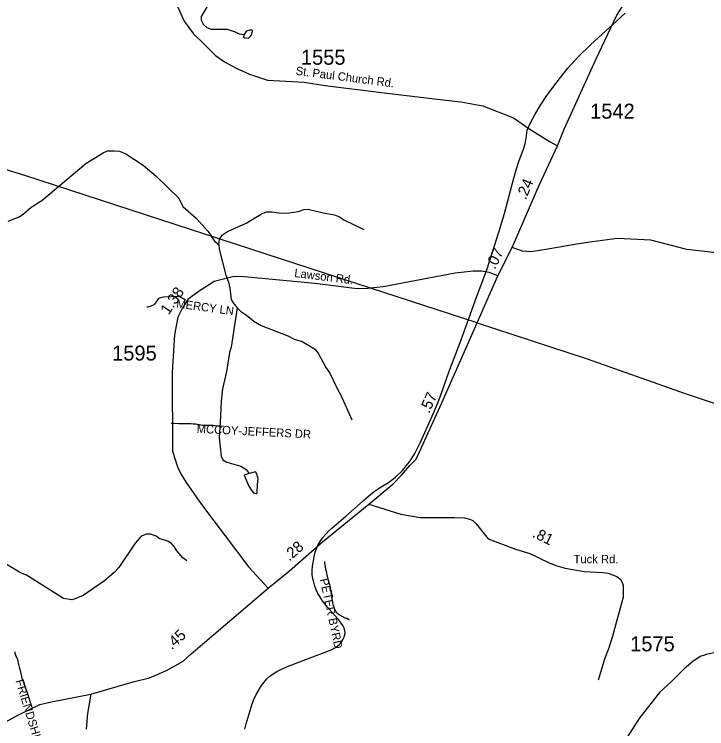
# Model space of a CAD drawing. Extents: x 1950930 to 2061844, y 904556 to 1017002.
# Drawn here: x 2041512 to 2049368, y 966723 to 974830 of the extents above; entities that cross this region are included whole.
import ezdxf

# ---------------------------------------------------------------- set-up
doc = ezdxf.new("R2010")
doc.units = 0
for name, color, linetype in [('Exist Hydrographic Creek Single Shore', 7, 'Continuous'), ('Exist Hydrographic Misc Water Feature', 7, 'Continuous'), ('Exist Road Non-System Type 51', 7, 'Continuous'), ('Exist Road Non-System Type 51 Label', 7, 'Continuous'), ('Exist Road Primary US Structure Standard Bridge CELL', 7, 'Continuous'), ('Exist Road Secondary Type 20 Attributed', 7, 'Continuous'), ('Exist Road Secondary Type 51 Attributed', 7, 'Continuous'), ('Exist Road Secondary Type 51 Label', 7, 'Continuous'), ('Exist Road Secondary Type 51 Number Label', 7, 'Continuous'), ('Exist Utilities Electrical Transmission Line', 7, 'Continuous')]:
    doc.layers.add(name, color=color, linetype=linetype)

msp = doc.modelspace()

# ---------------------------------------------------------------- linework, layer by layer
at = {"layer": 'Exist Hydrographic Creek Single Shore'}
for points in [[(2041443.7, 972481.2), (2041567.4, 972531.5), (2041617.4, 972565.6), (2041701.3, 972639.6), (2041824.9, 972715.8), (2042322.3, 973136.7), (2042518.1, 973259.3), (2042570.1, 973281.2), (2042645.9, 973281.6), (2042706.2, 973275.4), (2042778.1, 973245.7), (2042974.3, 973117.9), (2043122.6, 972992.4), (2043379, 972742.9), (2043423.3, 972648.8), (2043573.5, 972517.1), (2043711.8, 972363.6), (2043784, 972255.4), (2043832.1, 972217.7)], [(2043832.1, 972217.7), (2043836.2, 972163.7), (2043912.8, 971867.8), (2043941, 971789.8), (2043957, 971721.8), (2043971.1, 971593.9), (2043993.3, 971556), (2044041.3, 971497.9)], [(2050852.8, 968632.7), (2050803.1, 968486.7), (2050789.7, 968282.5), (2050777.8, 968244.7), (2050757.6, 968220.5), (2050557.9, 968072.1), (2050388.3, 967963.7), (2050180.6, 967807.5), (2050044.6, 967719.1), (2049968.7, 967684.9), (2049872.6, 967656.7), (2049632.8, 967626.3), (2049367, 967565.8), (2049295, 967541.7), (2049211.1, 967485.7), (2049111.3, 967401.5), (2048969.5, 967257.1), (2048833.7, 967132.9), (2048608.2, 966848.5), (2048456.7, 966614)]]:
    msp.add_lwpolyline(points, dxfattribs=at)
at = {"layer": 'Exist Hydrographic Misc Water Feature'}
for points in [[(2044374.1, 976396.8), (2044306.3, 976326.6), (2044240.4, 976234.5), (2043969, 975966.1), (2043933.1, 975923.9), (2043877.3, 975829.8), (2043857.6, 975701.9), (2043853.7, 975609.8), (2043754.6, 975215.8), (2043742.5, 975141.5), (2043744.7, 975041.7), (2043721, 974957.5), (2043633.2, 974805.5), (2043633.3, 974765.4), (2043653.3, 974717.4), (2043697.5, 974681.4), (2043745.4, 974661.7), (2043925.5, 974661.9), (2044019.4, 974632), (2044063.6, 974610.1), (2044123.5, 974600.3)], [(2046087.4, 969908), (2046119.4, 969975.4), (2046253.5, 970269.2), (2046290.4, 970356.2), (2046332.4, 970460.2), (2046366.5, 970551.4), (2046442.3, 970770.1), (2046582.4, 971135.9), (2046757.5, 971620.2), (2046874.4, 971931.6), (2047008.5, 972356.2), (2047072.5, 972569.8), (2047131.3, 972785.2), (2047179.5, 972968.8), (2047206.4, 973063.6), (2047241.4, 973171), (2047289.4, 973299.9), (2047301.5, 973339.1), (2047311.4, 973380.5), (2047319.4, 973424.1), (2047331.5, 973514.9), (2047373.5, 973604.7), (2047421.5, 973698.1), (2047480.3, 973798.3), (2047555.4, 973908.8), (2047682.5, 974079.8), (2047791.4, 974217.1), (2047906.4, 974344.1), (2048049.3, 974484.6), (2048139.4, 974567.7), (2048298.5, 974710.3), (2048443.5, 974843.3)], [(2044123.5, 974600.3), (2044151.6, 974642.4), (2044189.6, 974654.4), (2044205.6, 974654.4), (2044211.4, 974646.4), (2044209.5, 974634.3)], [(2044209.5, 974634.3), (2044195.7, 974586.4), (2044165.5, 974556.5)], [(2044165.5, 974556.5), (2044131.8, 974560.1), (2044111.6, 974568.1), (2044123.5, 974600.3)], [(2043832.1, 972217.7), (2043839.9, 972277.5), (2043875.7, 972327.7), (2043929.7, 972364), (2044141.6, 972458.3), (2044325.4, 972568.7), (2044377.3, 972586.7), (2044433.5, 972588.8), (2044513.3, 972577), (2044601.5, 972573.2), (2044737.4, 972591.3), (2044797.3, 972613.4), (2044847.3, 972619.6), (2045017.4, 972578), (2045145.5, 972554), (2045201.5, 972530.2), (2045249.7, 972496.4), (2045477.8, 972388.6)], [(2044041.3, 971497.9), (2043970.4, 971053.7), (2043952.4, 970993.7), (2043920.7, 970777.8), (2043873.2, 970579.6), (2043859.5, 970439.7), (2043846, 970199.5), (2043834.2, 970027.4), (2043858.7, 969815.6), (2043878.5, 969775.5), (2043922.6, 969747.6), (2044082.8, 969702), (2044143, 969664), (2044174.9, 969620.3)], [(2044041.3, 971497.9), (2044077.6, 971460.1), (2044145.6, 971414), (2044229.8, 971346.3), (2044313.8, 971298.6), (2044613.9, 971181.1), (2044686, 971143.2), (2044778.3, 971117.3), (2044918.3, 971033.7), (2044958.4, 970985.6), (2045046.9, 970822), (2045090.8, 970755.8), (2045177.2, 970574.2), (2045215.2, 970506.1), (2045340, 970226.5)], [(2044125.5, 966715.5), (2044142.5, 966777.6), (2044210.6, 967004.6), (2044228.4, 967053.9), (2044257.5, 967109.6), (2044317.4, 967211.1), (2044345.5, 967251.5), (2044377.5, 967287.5), (2044410.5, 967317.3), (2044448.4, 967345.2), (2044489.4, 967371.3), (2044535.6, 967395.4), (2044583.6, 967418.5), (2044628.5, 967437.5), (2045059.5, 967598.1), (2045107.5, 967619.6), (2045154.4, 967645.5), (2045179.4, 967661.6), (2045202.4, 967679.2), (2045221.5, 967701), (2045238.5, 967729.4), (2045248.5, 967751.8), (2045257.6, 967772.5), (2045262.5, 967792.1), (2045264.5, 967811.2), (2045261.5, 967837.9), (2045252.4, 967865.1), (2045238.5, 967893), (2045220.4, 967921.2), (2045187.4, 967965), (2045084.5, 968079.2), (2045023.4, 968153.8), (2044999.4, 968187), (2044976.4, 968221.2), (2044956.5, 968258.2), (2044937.5, 968298.2), (2044921.5, 968340.7), (2044908.6, 968385), (2044898.5, 968428.5), (2044891.5, 968469.8), (2044889.5, 968514.2), (2044894.4, 968567), (2044912.5, 968672.2), (2044922.5, 968715.3), (2044936.4, 968757), (2044957.4, 968802), (2044983.4, 968847.5), (2045013.5, 968891.1), (2045044.5, 968930.9), (2045078.5, 968966.5), (2045114.4, 968998.9), (2045273.6, 969134.3), (2045468.4, 969309.5), (2045551.4, 969380.9), (2045594.5, 969414.7), (2045675.5, 969468.5), (2045755.4, 969518.1), (2045835.4, 969576), (2045916.4, 969654.6), (2045959.4, 969705.8), (2045995.5, 969752.6), (2046026.5, 969797.7), (2046054.4, 969844.5), (2046087.4, 969908)], [(2044174.9, 969620.3), (2044121, 969598.1), (2044173.2, 969476.3)], [(2044271.4, 969492.3), (2044277, 969560.4), (2044259, 969622.2), (2044246.8, 969638.2), (2044174.9, 969620.3)], [(2044173.2, 969476.3), (2044199.2, 969432.1), (2044227.5, 969400.3), (2044257.5, 969392.2), (2044267.5, 969400.5), (2044271.4, 969492.3)], [(2043470.7, 968626.8), (2043422.9, 968662.6), (2043354.6, 968740.5), (2043326.4, 968788.6), (2043298.5, 968820.4), (2043262.3, 968846.4), (2043154.4, 968880.2), (2043122.4, 968906.1), (2043058.3, 968930.1), (2043010.1, 968932), (2042962.4, 968909.7), (2042934.4, 968889.6), (2042882.3, 968829.7), (2042697, 968553.3), (2042643, 968495.3), (2042535.3, 968399.1), (2042291.7, 968232.5), (2042191.7, 968192.3), (2042163.7, 968184.3), (2042071.5, 968200), (2041651, 968465.4)], [(2041651, 968465.4), (2041583, 968493.4), (2041236.8, 968696.5)]]:
    msp.add_lwpolyline(points, dxfattribs=at)
at = {"layer": 'Exist Road Non-System Type 51'}
for points in [[(2043453, 971584.6), (2043380.8, 971627.9), (2043204.2, 971618.4), (2043159, 971608.8), (2043142.2, 971599.3), (2043130.4, 971580.2), (2043104.1, 971539.7), (2043089.9, 971527.8), (2043027.9, 971506.3), (2043015.9, 971506.3)], [(2043290.9, 970190), (2043326.4, 970189.5), (2043376.5, 970187.1), (2043433.5, 970185.8), (2043483.4, 970184.9), (2043516.5, 970184.9), (2043541, 970183.8), (2043557.1, 970183.3), (2043571.4, 970181.8), (2043584.8, 970179.8), (2043608.6, 970175.6), (2043627.4, 970171.1), (2043645.2, 970168.8), (2043672.6, 970167.8), (2043730.9, 970167.8), (2043756.4, 970166.8), (2043769.1, 970165.9), (2043794.2, 970162), (2043819.9, 970158.6), (2043842.2, 970155.8), (2043848.6, 970155.8), (2043885.6, 970160.5)], [(2045313.6, 967957.6), (2045312.6, 967957.6), (2045312.1, 967957.6), (2045309.6, 967958.9), (2045304.8, 967961.9), (2045298.4, 967967.3), (2045292.5, 967971.6), (2045288.5, 967974), (2045288, 967974.6), (2045290.5, 967973.4), (2045293, 967971.6), (2045295.4, 967969.8), (2045297.9, 967967.9), (2045299.9, 967967.3), (2045300.4, 967967.3), (2045300.4, 967966.8), (2045299.4, 967966.8), (2045296.4, 967967.3), (2045291.5, 967969.1), (2045285.1, 967971.6), (2045277.8, 967974), (2045269.4, 967977), (2045259.6, 967981.2), (2045249.8, 967986.1), (2045240, 967991.5), (2045229.1, 967996.9), (2045218.4, 968002.4), (2045207.6, 968008.4), (2045197.2, 968015.1), (2045187.9, 968023), (2045179.1, 968029.6), (2045171.2, 968038.1), (2045163.9, 968047.8), (2045158, 968057.6), (2045152, 968068.4), (2045147.6, 968078.8), (2045144.1, 968088.4), (2045141.8, 968098.2), (2045139.8, 968106.1), (2045138.8, 968111.5), (2045137.8, 968113.9), (2045137.8, 968114.6), (2045137.2, 968115.1), (2045136.2, 968115.1), (2045135.8, 968115.8), (2045134.8, 968116.9), (2045133.9, 968119.4), (2045132.4, 968124.2), (2045130.4, 968131.5), (2045128.4, 968140), (2045126.4, 968149.1), (2045124.4, 968159.4), (2045122.5, 968169.8), (2045120.5, 968180.1), (2045118.5, 968189.1), (2045116.5, 968197.6), (2045115.5, 968204.3), (2045115.5, 968209.8), (2045116, 968213.4), (2045117, 968215.2), (2045119, 968215.9), (2045120.4, 968216.4), (2045121.9, 968217.1), (2045122.9, 968217.7), (2045122.9, 968220.7), (2045121.9, 968225.6), (2045120.4, 968231.6), (2045118.4, 968240.1), (2045116, 968248.6), (2045113.5, 968258.3), (2045111, 968268.6), (2045109, 968279.6), (2045106.6, 968291.1), (2045104.1, 968303.2), (2045101.1, 968315.4), (2045097.8, 968327.5), (2045095.2, 968340.8), (2045092.2, 968353.6), (2045088.2, 968366.9), (2045083.9, 968380.9), (2045079.4, 968395.4), (2045075, 968409.4), (2045071, 968423.9), (2045067.6, 968438.5), (2045064.6, 968452.4), (2045061.1, 968466.4), (2045058.2, 968479.8), (2045055.8, 968493.1), (2045053.2, 968505.8), (2045050.2, 968518.6), (2045047.4, 968530.1), (2045045.4, 968541.6), (2045043.4, 968551.9), (2045041.4, 968561.6), (2045039.9, 968570.8), (2045038.5, 968579.8), (2045037.5, 968589.5), (2045036.5, 968599.2), (2045035, 968610.2), (2045033.5, 968621.7)], [(2041715.4, 966964.8), (2041656.1, 967136.8), (2041602.2, 967298), (2041584.2, 967369.1), (2041573.1, 967405.8), (2041563.5, 967449.7), (2041552.4, 967504.8), (2041538.8, 967535.9), (2041528.4, 967555), (2041522.9, 967575.8), (2041523.2, 967593.3)]]:
    msp.add_lwpolyline(points, dxfattribs=at)
at = {"layer": 'Exist Road Secondary Type 20 Attributed'}
msp.add_lwpolyline([(2045534.6, 969269.7), (2045898.7, 969158.3), (2046114.8, 969120.8), (2046504.9, 969119.5), (2046620.8, 969115.7), (2046676.9, 969101.8), (2046713, 969083.8), (2046753, 969046), (2046887.3, 968876.1), (2047199.5, 968758.8), (2047359.6, 968711.1), (2047571.9, 968607.5), (2047656, 968573.7), (2047760, 968543.9), (2047976, 968506.2), (2048188.1, 968496.6), (2048248.1, 968488.8), (2048348.2, 968450.9), (2048394.3, 968417.1), (2048418.3, 968351), (2048418.5, 968215.2), (2048297.5, 967772.8), (2048253.7, 967630.7), (2048209.9, 967524.8), (2048134.3, 967274.5)], dxfattribs=at)
at = {"layer": 'Exist Road Secondary Type 51 Attributed'}
msp.add_line((2046997.7, 971860.5), (2047161.5, 972183.2), dxfattribs=at)
for points in [[(2043347.9, 974953.7), (2043439.1, 974753.4), (2043543.5, 974607.6), (2043662.7, 974496.2), (2043795, 974362.4), (2043897.1, 974290.7), (2044029.2, 974218.9), (2044181.4, 974149.2), (2044385.5, 974083.7), (2044799.4, 974058.2), (2045037.8, 974021.7), (2045707.6, 973940.6), (2046341.7, 973864.5), (2046576.3, 973837.2), (2046828, 973789.6), (2047174.3, 973654.1), (2047362.6, 973525.1), (2047589.8, 973382.3), (2047672.9, 973335.8)], [(2047672.9, 973335.8), (2047750.7, 973525.9), (2048109.2, 974316.6), (2048348.1, 974821.2), (2048415.9, 974927.2)], [(2047161.5, 972183.2), (2047469.7, 972897.4), (2047672.9, 973335.8)], [(2049643.2, 972105.7), (2049143, 972162.7), (2048735, 972266.2), (2048354.9, 972285.5), (2048071.4, 972247.8), (2047891.5, 972220.4), (2047696.1, 972189.1), (2047565.1, 972165.6), (2047375.5, 972135.3), (2047275.8, 972142.1), (2047161.5, 972183.2)], [(2046997.7, 971860.5), (2046897.7, 971898.2), (2046813.6, 971914.2), (2046717.5, 971914), (2046513.7, 971893.6), (2045695.9, 971737.9), (2045554.9, 971721.1), (2045491.9, 971713.6), (2045372, 971719.5), (2044919.9, 971776.7), (2044119.7, 971851.1), (2044007.7, 971852.8), (2043779.9, 971796.4), (2043598, 971682.1), (2043482.1, 971591.9), (2043418.4, 971497.8), (2043368.6, 971393.6), (2043329, 971193.6), (2043303.8, 970767.6), (2043305.4, 969871.6), (2043363.7, 969693.7), (2043399.9, 969615.8), (2043460, 969515.9), (2043634.5, 969268.2), (2044173.8, 968555), (2044390.7, 968317.4)], [(2045534.6, 969269.7), (2045810.1, 969502.3), (2045905.9, 969598.5), (2045997.8, 969710.6), (2046069.5, 969782.7), (2046360.5, 970421.2), (2046761.8, 971327.7), (2046997.7, 971860.5)], [(2044390.7, 968317.4), (2044634.1, 968514.1), (2045007.4, 968844.8), (2045534.6, 969269.7)], [(2042380.5, 967115.8), (2042861.1, 967254.1), (2043044.3, 967299), (2043238.1, 967383.4), (2043425.9, 967489.7), (2043517.7, 967573.8), (2044390.7, 968317.4)], [(2041400, 966793.3), (2041550.5, 966877.5), (2041802.6, 966996.8), (2041935.5, 967028.1), (2042380.5, 967115.8)], [(2042380.5, 967115.8), (2042342.9, 966893.7), (2042325.3, 966717.6)]]:
    msp.add_lwpolyline(points, dxfattribs=at)
at = {"layer": 'Exist Utilities Electrical Transmission Line'}
msp.add_line((2046761.8, 971327.7), (2045554.9, 971721.1), dxfattribs=at)
for points in [[(2045554.9, 971721.1), (2041629.6, 973000.5), (2040204.7, 973435.8), (2038926, 973845.5), (2037587.2, 974283), (2036858.6, 974497.6)], [(2046761.8, 971327.7), (2048011.4, 970920.5), (2049122.3, 970528.5), (2050467.2, 970075), (2052408.4, 969392.6), (2054109.4, 968825.7), (2054960, 968525.4), (2056749.1, 967926.7), (2058264.1, 967399.5), (2059393.5, 967026.9)]]:
    msp.add_lwpolyline(points, dxfattribs=at)

# ---------------------------------------------------------------- texts
at = {"layer": 'Exist Road Non-System Type 51 Label'}
for s, rotation, p in [('  MERCY LN', 352.28263, (2043275.7, 971512.8)), ('  MCCOY-JEFFERS DR', 357.1711, (2043508.9, 970084.1)), ('  PETER BYRD', 282.12648, (2044962.8, 968486.6)), ('  FRIENDSHIP CROSSING', 287.01403, (2041503.3, 967333.6))]:
    msp.add_text(s, height=95, rotation=rotation, dxfattribs=at).set_placement(p)
at = {"layer": 'Exist Road Primary US Structure Standard Bridge CELL'}
for s, rotation, p in [('.24', 66.65195, (2047313.7, 972716.6)), ('.07', 63.09094, (2046964.4, 971928)), ('1.38', 55.87603, (2043262.5, 971411.9)), ('.57', 66.11902, (2046218.7, 970293.6)), ('.81', 333.97977, (2047380.8, 968902.4)), ('.28', 41.53501, (2044632.6, 968617)), ('.45', 42.50813, (2043299.1, 967613))]:
    msp.add_text(s, height=125, rotation=rotation, dxfattribs=at).set_placement(p)
at = {"layer": 'Exist Road Secondary Type 51 Label'}
for s, rotation, p in [('St. Paul Church Rd.', 352.62245, (2044700.3, 974144.5)), ('Lawson Rd.', 352.78882, (2044684.7, 971849.7))]:
    msp.add_text(s, height=95, rotation=rotation, dxfattribs=at).set_placement(p)
msp.add_text('Tuck Rd.', height=95, dxfattribs=at).set_placement((2047857.1, 968600.4))
at = {"layer": 'Exist Road Secondary Type 51 Number Label'}
for s, p in [('1555', (2044763.7, 974257.8)), ('1542', (2048044.7, 973645.8)), ('1595', (2042621.8, 970900.8)), ('1575', (2048498.9, 967600.7))]:
    msp.add_text(s, height=170, dxfattribs=at).set_placement(p)

doc.saveas('drawing.dxf')
